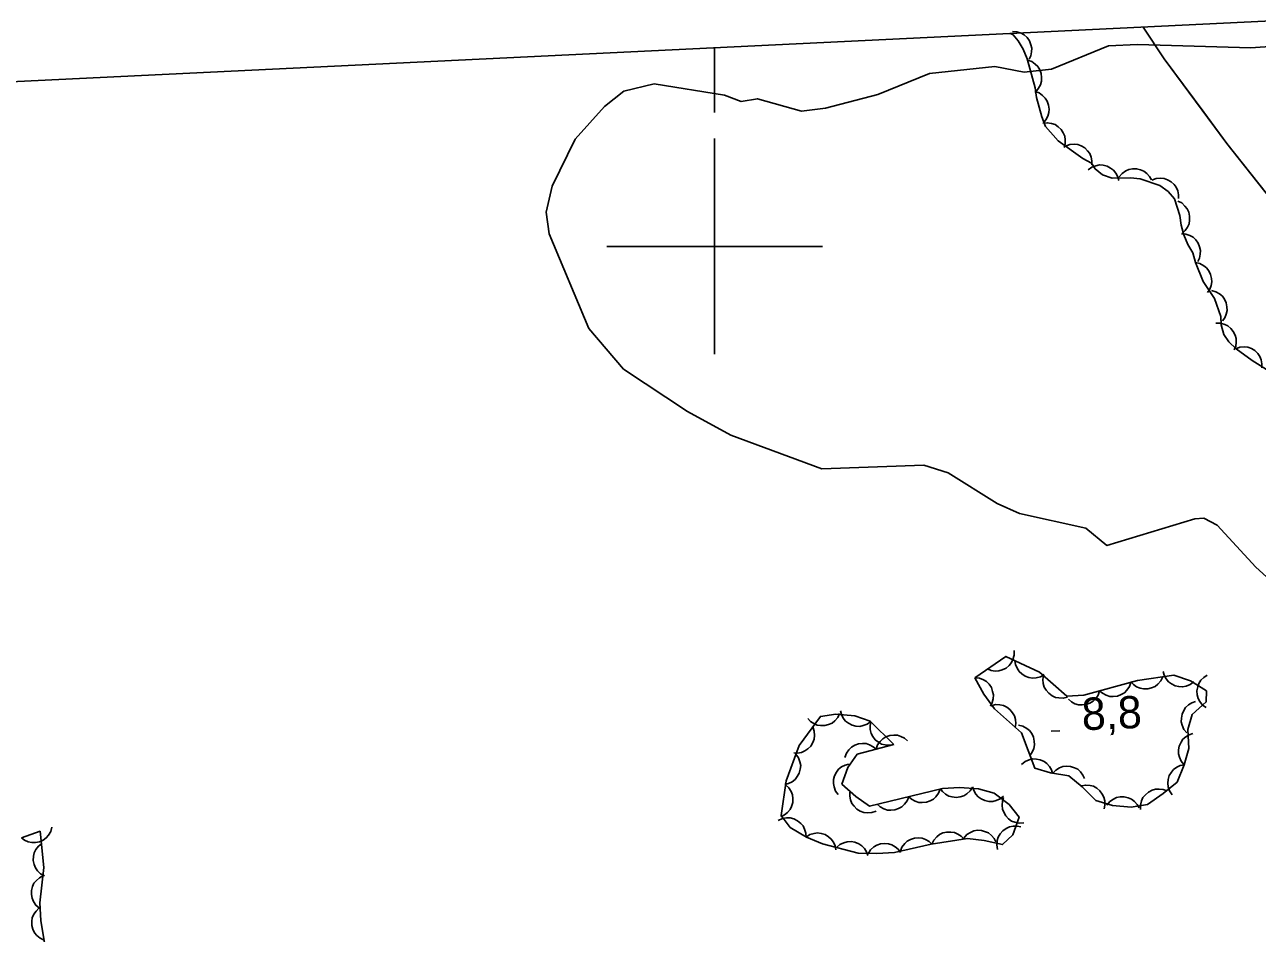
# Model space of a CAD drawing. Extents: x 336540 to 340074, y 5572036 to 5573747.
# Drawn here: x 337736 to 337850.4, y 5573536.3 to 5573620.6 of the extents above; entities that cross this region are included whole.
import ezdxf

# ---------------------------------------------------------------- set-up
doc = ezdxf.new("R2010")
doc.units = 0
for name, color, linetype in [('Niveau 2', 7, 'Continuous'), ('Niveau 3', 7, 'Continuous'), ('Niveau 37', 7, 'Continuous'), ('Niveau 44', 7, 'Continuous'), ('Niveau 60', 7, 'Continuous'), ('Niveau 61', 7, 'Continuous')]:
    doc.layers.add(name, color=color, linetype=linetype)

msp = doc.modelspace()

# ---------------------------------------------------------------- linework, layer by layer
at = {"layer": 'Niveau 2'}
msp.add_lwpolyline([(337858.53, 5573619.04), (337849.77, 5573618.44), (337839.25, 5573618.74), (337836.55, 5573618.6), (337831.25, 5573616.46), (337828.72, 5573616.17), (337825.99, 5573616.71), (337819.95, 5573616.06), (337815.14, 5573614.1), (337810.28, 5573612.84), (337808.08, 5573612.54), (337803.97, 5573613.7), (337802.46, 5573613.44), (337800.91, 5573614.04), (337794.41, 5573615.08), (337791.58, 5573614.41), (337789.79, 5573612.97), (337787.07, 5573609.94), (337784.93, 5573605.58), (337784.37, 5573603.17), (337784.65, 5573601.16), (337788.32, 5573592.37), (337791.54, 5573588.62), (337797.5, 5573584.68), (337801.5, 5573582.49), (337809.96, 5573579.37), (337819.41, 5573579.7), (337821.66, 5573578.98), (337826.21, 5573576.15), (337828.29, 5573575.23), (337834.46, 5573573.86), (337836.39, 5573572.25), (337844.57, 5573574.71), (337845.4, 5573574.77), (337846.62, 5573574.14), (337850.21, 5573570.24), (337853.94, 5573566.87)], dxfattribs=at)
at = {"layer": 'Niveau 3'}
msp.add_line((337831.24, 5573555.03), (337832.04, 5573555.06), dxfattribs=at)
at = {"layer": 'Niveau 37'}
for points in [[(337851.91, 5573604.01), (337847.54, 5573609.56), (337841.73, 5573617.41), (337839.77, 5573620.36)], [(337845.4, 5573612.45), (337841.73, 5573617.41), (337839.77, 5573620.36)], [(337851.51, 5573604.52), (337847.54, 5573609.56), (337845.4, 5573612.45)]]:
    msp.add_lwpolyline(points, dxfattribs=at)
at = {"layer": 'Niveau 44'}
for points in [[(337827.45, 5573619.76), (337827.71, 5573619.62), (337828.17, 5573619.07), (337828.64, 5573618.29), (337829, 5573617.4), (337829.74, 5573614.71), (337829.87, 5573613.81), (337830.36, 5573612.02), (337830.72, 5573611.13), (337831.87, 5573609.81), (337834.16, 5573608.17), (337834.96, 5573607.74), (337835.31, 5573607.19), (337835.99, 5573606.64), (337836.9, 5573606.32), (337838.58, 5573606.36), (337839.49, 5573606.27), (337841.3, 5573605.64), (337842.1, 5573605.09), (337842.67, 5573604.43), (337843.16, 5573602.87), (337843.29, 5573601.97), (337843.54, 5573601.07), (337843.9, 5573600.18), (337844.36, 5573599.4), (337844.61, 5573598.51), (337845.33, 5573596.73), (337846.37, 5573595.17), (337846.97, 5573593.5), (337846.99, 5573592.71), (337847.24, 5573591.82), (337847.7, 5573591.15), (337848.39, 5573590.49), (337849.88, 5573589.4), (337851.47, 5573588.43)], [(337827.65, 5573619.94), (337828.06, 5573619.92), (337828.45, 5573619.78), (337828.74, 5573619.62), (337828.99, 5573619.38), (337829.21, 5573619.08), (337829.35, 5573618.72), (337829.44, 5573618.41), (337829.42, 5573618.06), (337829.35, 5573617.69), (337829.2, 5573617.37)], [(337829.03, 5573617.29), (337829.43, 5573617.15), (337829.76, 5573616.92), (337830, 5573616.69), (337830.17, 5573616.39), (337830.3, 5573616.04), (337830.34, 5573615.66), (337830.34, 5573615.33), (337830.23, 5573615), (337830.06, 5573614.67), (337829.83, 5573614.39)], [(337829.72, 5573614.37), (337830.11, 5573614.24), (337830.44, 5573614), (337830.68, 5573613.77), (337830.86, 5573613.47), (337830.99, 5573613.12), (337831.03, 5573612.74), (337831.02, 5573612.42), (337830.91, 5573612.08), (337830.74, 5573611.75), (337830.51, 5573611.48)], [(337830.46, 5573611.43), (337830.87, 5573611.48), (337831.27, 5573611.41), (337831.59, 5573611.31), (337831.88, 5573611.11), (337832.15, 5573610.86), (337832.35, 5573610.53), (337832.49, 5573610.24), (337832.53, 5573609.89), (337832.52, 5573609.52), (337832.43, 5573609.17)], [(337832.56, 5573609.31), (337832.95, 5573609.46), (337833.36, 5573609.48), (337833.69, 5573609.46), (337834.02, 5573609.33), (337834.34, 5573609.15), (337834.61, 5573608.87), (337834.81, 5573608.62), (337834.94, 5573608.29), (337835.01, 5573607.93), (337835, 5573607.57)], [(337834.67, 5573607.1), (337835, 5573607.35), (337835.39, 5573607.49), (337835.71, 5573607.56), (337836.06, 5573607.53), (337836.42, 5573607.44), (337836.75, 5573607.25), (337837.02, 5573607.07), (337837.23, 5573606.79), (337837.41, 5573606.46), (337837.5, 5573606.11)], [(337837.54, 5573606.46), (337837.81, 5573606.78), (337838.15, 5573607.01), (337838.44, 5573607.15), (337838.79, 5573607.21), (337839.16, 5573607.2), (337839.53, 5573607.1), (337839.83, 5573606.98), (337840.11, 5573606.76), (337840.35, 5573606.48), (337840.53, 5573606.17)], [(337840.58, 5573606.14), (337840.97, 5573606.29), (337841.37, 5573606.32), (337841.7, 5573606.3), (337842.03, 5573606.18), (337842.35, 5573606), (337842.63, 5573605.74), (337842.84, 5573605.49), (337842.97, 5573605.16), (337843.05, 5573604.8), (337843.05, 5573604.44)], [(337842.97, 5573604.21), (337843.34, 5573604.03), (337843.64, 5573603.75), (337843.85, 5573603.5), (337843.99, 5573603.17), (337844.07, 5573602.81), (337844.06, 5573602.43), (337844.02, 5573602.11), (337843.87, 5573601.79), (337843.66, 5573601.48), (337843.4, 5573601.24)], [(337843.31, 5573601.18), (337843.73, 5573601.15), (337844.11, 5573601.01), (337844.4, 5573600.85), (337844.65, 5573600.61), (337844.87, 5573600.31), (337845, 5573599.95), (337845.09, 5573599.63), (337845.07, 5573599.28), (337844.99, 5573598.92), (337844.84, 5573598.59)], [(337844.61, 5573598.5), (337845.02, 5573598.41), (337845.38, 5573598.21), (337845.64, 5573598.02), (337845.85, 5573597.74), (337846.02, 5573597.41), (337846.11, 5573597.03), (337846.14, 5573596.71), (337846.07, 5573596.36), (337845.94, 5573596.02), (337845.74, 5573595.72)], [(337846.11, 5573595.91), (337846.51, 5573595.8), (337846.86, 5573595.59), (337847.12, 5573595.39), (337847.31, 5573595.1), (337847.47, 5573594.76), (337847.54, 5573594.38), (337847.56, 5573594.06), (337847.48, 5573593.72), (337847.33, 5573593.37), (337847.12, 5573593.08)], [(337846.52, 5573592.87), (337846.94, 5573592.87), (337847.33, 5573592.76), (337847.63, 5573592.62), (337847.9, 5573592.39), (337848.13, 5573592.11), (337848.29, 5573591.76), (337848.4, 5573591.45), (337848.4, 5573591.1), (337848.35, 5573590.73), (337848.22, 5573590.4)], [(337848.36, 5573590.51), (337848.75, 5573590.65), (337849.16, 5573590.67), (337849.49, 5573590.65), (337849.81, 5573590.52), (337850.13, 5573590.33), (337850.4, 5573590.05), (337850.6, 5573589.8), (337850.72, 5573589.47), (337850.79, 5573589.1), (337850.78, 5573588.74)], [(337827.8, 5573562.49), (337827.8, 5573562.07), (337827.68, 5573561.68), (337827.55, 5573561.38), (337827.32, 5573561.11), (337827.04, 5573560.88), (337826.69, 5573560.71), (337826.38, 5573560.61), (337826.03, 5573560.6), (337825.66, 5573560.66), (337825.32, 5573560.79)], [(337824.15, 5573559.98), (337824.99, 5573558.45), (337825.98, 5573557.1), (337828.48, 5573554.85), (337829.73, 5573551.57), (337831.16, 5573551.14), (337832.88, 5573550.86), (337834.12, 5573549.85), (337835.36, 5573548.6), (337836.91, 5573548.11), (337838.66, 5573547.96), (337840.18, 5573548.21), (337841.61, 5573549.23), (337842.92, 5573550.29), (337843.56, 5573551.91), (337843.99, 5573553.42), (337843.91, 5573555.17), (337844.3, 5573556.58), (337845.62, 5573557.73), (337845.65, 5573558.76), (337844.17, 5573559.69), (337842.62, 5573560.22), (337839.23, 5573559.71), (337834.27, 5573558.37), (337832.67, 5573558.26), (337830.15, 5573560.49), (337827.03, 5573561.96), (337824.15, 5573559.98)], [(337830.59, 5573560.28), (337830.23, 5573560.07), (337829.83, 5573559.97), (337829.5, 5573559.94), (337829.16, 5573560), (337828.81, 5573560.13), (337828.5, 5573560.35), (337828.25, 5573560.56), (337828.07, 5573560.86), (337827.93, 5573561.21), (337827.87, 5573561.56)], [(337832.76, 5573558.18), (337832.35, 5573558.08), (337831.95, 5573558.1), (337831.62, 5573558.15), (337831.31, 5573558.31), (337831.01, 5573558.53), (337830.77, 5573558.83), (337830.59, 5573559.1), (337830.5, 5573559.44), (337830.46, 5573559.81), (337830.51, 5573560.17)], [(337841.58, 5573560.06), (337841.4, 5573559.69), (337841.12, 5573559.39), (337840.87, 5573559.17), (337840.55, 5573559.03), (337840.19, 5573558.95), (337839.81, 5573558.96), (337839.48, 5573559), (337839.16, 5573559.14), (337838.86, 5573559.35), (337838.61, 5573559.62)], [(337844.46, 5573559.59), (337844.13, 5573559.34), (337843.75, 5573559.2), (337843.42, 5573559.13), (337843.07, 5573559.15), (337842.72, 5573559.24), (337842.38, 5573559.42), (337842.11, 5573559.61), (337841.89, 5573559.89), (337841.72, 5573560.21), (337841.62, 5573560.56)], [(337845.6, 5573557.2), (337845.27, 5573557.44), (337845.02, 5573557.77), (337844.86, 5573558.05), (337844.78, 5573558.4), (337844.75, 5573558.77), (337844.83, 5573559.14), (337844.93, 5573559.45), (337845.13, 5573559.74), (337845.39, 5573560.01), (337845.69, 5573560.2)], [(337824.15, 5573559.98), (337824.57, 5573559.94), (337824.94, 5573559.79), (337825.23, 5573559.62), (337825.47, 5573559.37), (337825.68, 5573559.06), (337825.8, 5573558.7), (337825.88, 5573558.38), (337825.85, 5573558.03), (337825.76, 5573557.67), (337825.59, 5573557.35)], [(337838.63, 5573559.55), (337838.49, 5573559.15), (337838.25, 5573558.82), (337838.03, 5573558.58), (337837.72, 5573558.41), (337837.37, 5573558.28), (337836.99, 5573558.24), (337836.67, 5573558.25), (337836.33, 5573558.36), (337836, 5573558.53), (337835.73, 5573558.76)], [(337835.73, 5573558.76), (337835.59, 5573558.37), (337835.36, 5573558.04), (337835.13, 5573557.8), (337834.82, 5573557.62), (337834.48, 5573557.5), (337834.1, 5573557.46), (337833.77, 5573557.46), (337833.44, 5573557.57), (337833.11, 5573557.75), (337832.83, 5573557.98)], [(337843.83, 5573554.86), (337843.55, 5573555.18), (337843.39, 5573555.56), (337843.3, 5573555.87), (337843.31, 5573556.22), (337843.37, 5573556.59), (337843.53, 5573556.94), (337843.7, 5573557.21), (337843.97, 5573557.45), (337844.28, 5573557.64), (337844.63, 5573557.76)], [(337811.6, 5573556.67), (337811.43, 5573556.29), (337811.15, 5573555.98), (337810.9, 5573555.77), (337810.58, 5573555.63), (337810.22, 5573555.54), (337809.84, 5573555.54), (337809.52, 5573555.58), (337809.2, 5573555.72), (337808.89, 5573555.93), (337808.64, 5573556.19)], [(337814.51, 5573555.91), (337814.17, 5573555.66), (337813.79, 5573555.53), (337813.47, 5573555.46), (337813.12, 5573555.48), (337812.76, 5573555.58), (337812.42, 5573555.76), (337812.16, 5573555.95), (337811.94, 5573556.23), (337811.77, 5573556.55), (337811.68, 5573556.9)], [(337825.67, 5573557.38), (337826.07, 5573557.48), (337826.48, 5573557.46), (337826.8, 5573557.4), (337827.12, 5573557.24), (337827.41, 5573557.02), (337827.65, 5573556.72), (337827.82, 5573556.44), (337827.91, 5573556.1), (337827.95, 5573555.73), (337827.9, 5573555.37)], [(337816.64, 5573553.79), (337814.43, 5573555.94), (337813, 5573556.44), (337811.25, 5573556.61), (337809.82, 5573556.38), (337807.84, 5573553.68), (337806.63, 5573550.4), (337806.18, 5573547.2), (337807.02, 5573546.07), (337808.53, 5573545.17), (337810, 5573544.55), (337813.33, 5573543.71), (337815.07, 5573543.68), (337816.68, 5573543.75), (337820.11, 5573544.52), (337823.46, 5573545.06), (337825.01, 5573544.87), (337826.72, 5573544.5), (337827.66, 5573545.4), (337828.25, 5573547.04), (337827.33, 5573548.21), (337825.93, 5573549.26), (337824.49, 5573549.68), (337822.74, 5573549.78), (337821.16, 5573549.71), (337814.36, 5573548.05), (337813.12, 5573548.95), (337811.82, 5573550.11), (337812.35, 5573551.65), (337813.24, 5573552.88), (337816.64, 5573553.79)], [(337816.64, 5573553.79), (337816.23, 5573553.71), (337815.83, 5573553.74), (337815.5, 5573553.82), (337815.2, 5573553.99), (337814.91, 5573554.22), (337814.69, 5573554.53), (337814.52, 5573554.81), (337814.45, 5573555.16), (337814.43, 5573555.53), (337814.49, 5573555.88)], [(337828.2, 5573555.58), (337828.61, 5573555.49), (337828.96, 5573555.28), (337829.22, 5573555.08), (337829.43, 5573554.79), (337829.59, 5573554.46), (337829.66, 5573554.09), (337829.69, 5573553.76), (337829.61, 5573553.42), (337829.48, 5573553.07), (337829.27, 5573552.78)], [(337809.11, 5573555.42), (337809.25, 5573555.02), (337809.27, 5573554.62), (337809.25, 5573554.29), (337809.12, 5573553.96), (337808.93, 5573553.64), (337808.65, 5573553.38), (337808.39, 5573553.18), (337808.06, 5573553.05), (337807.7, 5573552.98), (337807.34, 5573553)], [(337814.99, 5573553.35), (337815.13, 5573553.74), (337815.37, 5573554.07), (337815.6, 5573554.31), (337815.9, 5573554.49), (337816.25, 5573554.61), (337816.63, 5573554.65), (337816.96, 5573554.64), (337817.29, 5573554.53), (337817.62, 5573554.36), (337817.89, 5573554.12)], [(337843.56, 5573551.91), (337843.29, 5573552.23), (337843.13, 5573552.61), (337843.04, 5573552.93), (337843.05, 5573553.28), (337843.12, 5573553.64), (337843.29, 5573553.99), (337843.46, 5573554.27), (337843.72, 5573554.5), (337844.04, 5573554.69), (337844.38, 5573554.8)], [(337812.09, 5573552.57), (337812.23, 5573552.97), (337812.47, 5573553.3), (337812.7, 5573553.54), (337813, 5573553.71), (337813.35, 5573553.84), (337813.73, 5573553.87), (337814.06, 5573553.87), (337814.39, 5573553.76), (337814.72, 5573553.58), (337814.99, 5573553.35)], [(337807.55, 5573552.89), (337807.79, 5573552.55), (337807.92, 5573552.16), (337807.99, 5573551.84), (337807.95, 5573551.49), (337807.85, 5573551.13), (337807.66, 5573550.8), (337807.47, 5573550.53), (337807.19, 5573550.33), (337806.86, 5573550.16), (337806.51, 5573550.07)], [(337828.49, 5573551.94), (337828.82, 5573552.21), (337829.19, 5573552.36), (337829.51, 5573552.44), (337829.86, 5573552.43), (337830.22, 5573552.36), (337830.57, 5573552.19), (337830.84, 5573552.01), (337831.07, 5573551.74), (337831.26, 5573551.42), (337831.36, 5573551.08)], [(337811.48, 5573549.13), (337811.23, 5573549.46), (337811.09, 5573549.84), (337811.02, 5573550.17), (337811.05, 5573550.52), (337811.14, 5573550.88), (337811.32, 5573551.21), (337811.5, 5573551.48), (337811.78, 5573551.7), (337812.11, 5573551.87), (337812.46, 5573551.96)], [(337831.37, 5573551.11), (337831.66, 5573551.41), (337832.01, 5573551.61), (337832.32, 5573551.74), (337832.67, 5573551.77), (337833.03, 5573551.74), (337833.4, 5573551.62), (337833.69, 5573551.48), (337833.95, 5573551.24), (337834.18, 5573550.95), (337834.33, 5573550.62)], [(337842.46, 5573549.12), (337842.22, 5573549.47), (337842.1, 5573549.86), (337842.05, 5573550.18), (337842.09, 5573550.53), (337842.19, 5573550.89), (337842.39, 5573551.21), (337842.59, 5573551.47), (337842.88, 5573551.68), (337843.21, 5573551.84), (337843.56, 5573551.91)], [(337806.58, 5573550.05), (337806.89, 5573549.77), (337807.1, 5573549.42), (337807.23, 5573549.12), (337807.27, 5573548.77), (337807.25, 5573548.4), (337807.14, 5573548.04), (337807.01, 5573547.74), (337806.77, 5573547.47), (337806.49, 5573547.24), (337806.16, 5573547.08)], [(337823.92, 5573549.83), (337823.7, 5573549.48), (337823.4, 5573549.21), (337823.13, 5573549.02), (337822.79, 5573548.92), (337822.42, 5573548.87), (337822.04, 5573548.92), (337821.73, 5573548.99), (337821.42, 5573549.17), (337821.14, 5573549.41), (337820.92, 5573549.7)], [(337826.82, 5573549), (337826.5, 5573548.73), (337826.13, 5573548.58), (337825.81, 5573548.49), (337825.46, 5573548.5), (337825.09, 5573548.57), (337824.75, 5573548.74), (337824.47, 5573548.91), (337824.24, 5573549.18), (337824.05, 5573549.5), (337823.94, 5573549.84)], [(337834.03, 5573549.94), (337834.44, 5573550.02), (337834.84, 5573549.97), (337835.17, 5573549.9), (337835.47, 5573549.72), (337835.75, 5573549.48), (337835.97, 5573549.17), (337836.13, 5573548.88), (337836.2, 5573548.54), (337836.21, 5573548.16), (337836.14, 5573547.81)], [(337814.98, 5573547.6), (337814.59, 5573547.46), (337814.18, 5573547.44), (337813.85, 5573547.46), (337813.52, 5573547.59), (337813.21, 5573547.78), (337812.94, 5573548.05), (337812.74, 5573548.31), (337812.61, 5573548.64), (337812.54, 5573549), (337812.55, 5573549.36)], [(337818.02, 5573548.94), (337817.87, 5573548.55), (337817.63, 5573548.23), (337817.39, 5573547.99), (337817.08, 5573547.83), (337816.73, 5573547.71), (337816.35, 5573547.68), (337816.03, 5573547.69), (337815.69, 5573547.81), (337815.37, 5573547.99), (337815.1, 5573548.23)], [(337820.93, 5573549.65), (337820.79, 5573549.26), (337820.54, 5573548.94), (337820.31, 5573548.7), (337820, 5573548.54), (337819.65, 5573548.42), (337819.27, 5573548.39), (337818.94, 5573548.4), (337818.61, 5573548.52), (337818.28, 5573548.7), (337818.02, 5573548.94)], [(337828.68, 5573546.5), (337828.26, 5573546.47), (337827.86, 5573546.56), (337827.56, 5573546.67), (337827.27, 5573546.88), (337827.02, 5573547.15), (337826.84, 5573547.49), (337826.71, 5573547.79), (337826.68, 5573548.14), (337826.71, 5573548.51), (337826.82, 5573548.85)], [(337836.4, 5573548.15), (337836.66, 5573548.48), (337837, 5573548.71), (337837.29, 5573548.85), (337837.64, 5573548.91), (337838.01, 5573548.92), (337838.38, 5573548.82), (337838.68, 5573548.7), (337838.96, 5573548.49), (337839.21, 5573548.21), (337839.39, 5573547.9)], [(337839.52, 5573547.74), (337839.51, 5573548.16), (337839.62, 5573548.55), (337839.75, 5573548.85), (337839.97, 5573549.12), (337840.25, 5573549.36), (337840.6, 5573549.53), (337840.9, 5573549.64), (337841.26, 5573549.65), (337841.62, 5573549.61), (337841.96, 5573549.48)], [(337805.91, 5573546.73), (337806.29, 5573546.91), (337806.69, 5573546.97), (337807.02, 5573546.97), (337807.36, 5573546.87), (337807.69, 5573546.71), (337807.99, 5573546.46), (337808.21, 5573546.23), (337808.36, 5573545.91), (337808.47, 5573545.55), (337808.49, 5573545.19)], [(337738.52, 5573546.12), (337738.42, 5573545.71), (337738.2, 5573545.37), (337737.99, 5573545.11), (337737.7, 5573544.91), (337737.37, 5573544.76), (337736.99, 5573544.7), (337736.66, 5573544.68), (337736.32, 5573544.76), (337735.98, 5573544.91), (337735.69, 5573545.12)], [(337739.01, 5573521.45), (337743.3, 5573526.72), (337742.58, 5573528.05), (337741.57, 5573529.48), (337740.09, 5573530.12), (337738.45, 5573530.71), (337738.06, 5573534.07), (337737.5, 5573537.44), (337737.41, 5573539.08), (337737.76, 5573542.38), (337737.42, 5573545.73), (337735.71, 5573545.13)], [(337808.49, 5573545.19), (337808.84, 5573545.42), (337809.23, 5573545.53), (337809.55, 5573545.58), (337809.9, 5573545.53), (337810.25, 5573545.42), (337810.58, 5573545.21), (337810.83, 5573545.01), (337811.03, 5573544.71), (337811.18, 5573544.38), (337811.25, 5573544.02)], [(337820.17, 5573544.53), (337820.34, 5573544.91), (337820.61, 5573545.21), (337820.86, 5573545.43), (337821.19, 5573545.57), (337821.54, 5573545.66), (337821.93, 5573545.66), (337822.25, 5573545.62), (337822.57, 5573545.47), (337822.88, 5573545.27), (337823.13, 5573545.01)], [(337823.13, 5573545.1), (337823.4, 5573545.42), (337823.75, 5573545.63), (337824.05, 5573545.77), (337824.39, 5573545.82), (337824.76, 5573545.8), (337825.13, 5573545.69), (337825.43, 5573545.57), (337825.7, 5573545.34), (337825.94, 5573545.06), (337826.1, 5573544.74)], [(337826.25, 5573544.05), (337826.18, 5573544.46), (337826.23, 5573544.87), (337826.32, 5573545.19), (337826.5, 5573545.49), (337826.74, 5573545.76), (337827.06, 5573545.98), (337827.35, 5573546.13), (337827.7, 5573546.2), (337828.07, 5573546.2), (337828.42, 5573546.13)], [(337737.84, 5573541.58), (337737.47, 5573541.78), (337737.19, 5573542.07), (337736.99, 5573542.33), (337736.86, 5573542.66), (337736.79, 5573543.02), (337736.82, 5573543.41), (337736.88, 5573543.73), (337737.04, 5573544.04), (337737.26, 5573544.34), (337737.54, 5573544.57)], [(337811.32, 5573544.22), (337811.63, 5573544.5), (337812, 5573544.67), (337812.31, 5573544.76), (337812.66, 5573544.77), (337813.03, 5573544.71), (337813.38, 5573544.56), (337813.66, 5573544.39), (337813.9, 5573544.13), (337814.1, 5573543.82), (337814.23, 5573543.48)], [(337814.25, 5573543.64), (337814.47, 5573544), (337814.78, 5573544.27), (337815.05, 5573544.45), (337815.39, 5573544.56), (337815.75, 5573544.61), (337816.13, 5573544.56), (337816.45, 5573544.48), (337816.75, 5573544.3), (337817.04, 5573544.06), (337817.25, 5573543.77)], [(337817.24, 5573543.88), (337817.39, 5573544.26), (337817.64, 5573544.58), (337817.88, 5573544.81), (337818.19, 5573544.98), (337818.54, 5573545.09), (337818.93, 5573545.11), (337819.25, 5573545.09), (337819.58, 5573544.97), (337819.9, 5573544.78), (337820.17, 5573544.53)], [(337737.36, 5573538.6), (337737.04, 5573538.87), (337736.82, 5573539.21), (337736.68, 5573539.51), (337736.62, 5573539.86), (337736.63, 5573540.22), (337736.73, 5573540.59), (337736.85, 5573540.9), (337737.08, 5573541.17), (337737.36, 5573541.41), (337737.68, 5573541.58)], [(337737.8, 5573535.62), (337737.42, 5573535.8), (337737.12, 5573536.07), (337736.9, 5573536.32), (337736.76, 5573536.64), (337736.67, 5573537), (337736.67, 5573537.38), (337736.7, 5573537.7), (337736.85, 5573538.03), (337737.05, 5573538.33), (337737.31, 5573538.58)]]:
    msp.add_lwpolyline(points, dxfattribs=at)
at = {"layer": 'Niveau 60'}
msp.add_lwpolyline([(339458.94, 5573698.73), (339531.5, 5572199.65), (336635.22, 5572059.46), (336562.66, 5573558.54), (339458.94, 5573698.73)], dxfattribs=at)
at = {"layer": 'Niveau 61'}
for points in [[(337800, 5573612.42), (337800, 5573618.43)], [(337800, 5573590), (337800, 5573610)], [(337790, 5573600), (337810, 5573600)]]:
    msp.add_lwpolyline(points, dxfattribs=at)

# ---------------------------------------------------------------- texts
at = {"layer": 'Niveau 3'}
msp.add_text('8,8    ', height=3, rotation=2.2763, dxfattribs=at).set_placement((337834.12, 5573555.1))

doc.saveas('drawing.dxf')
